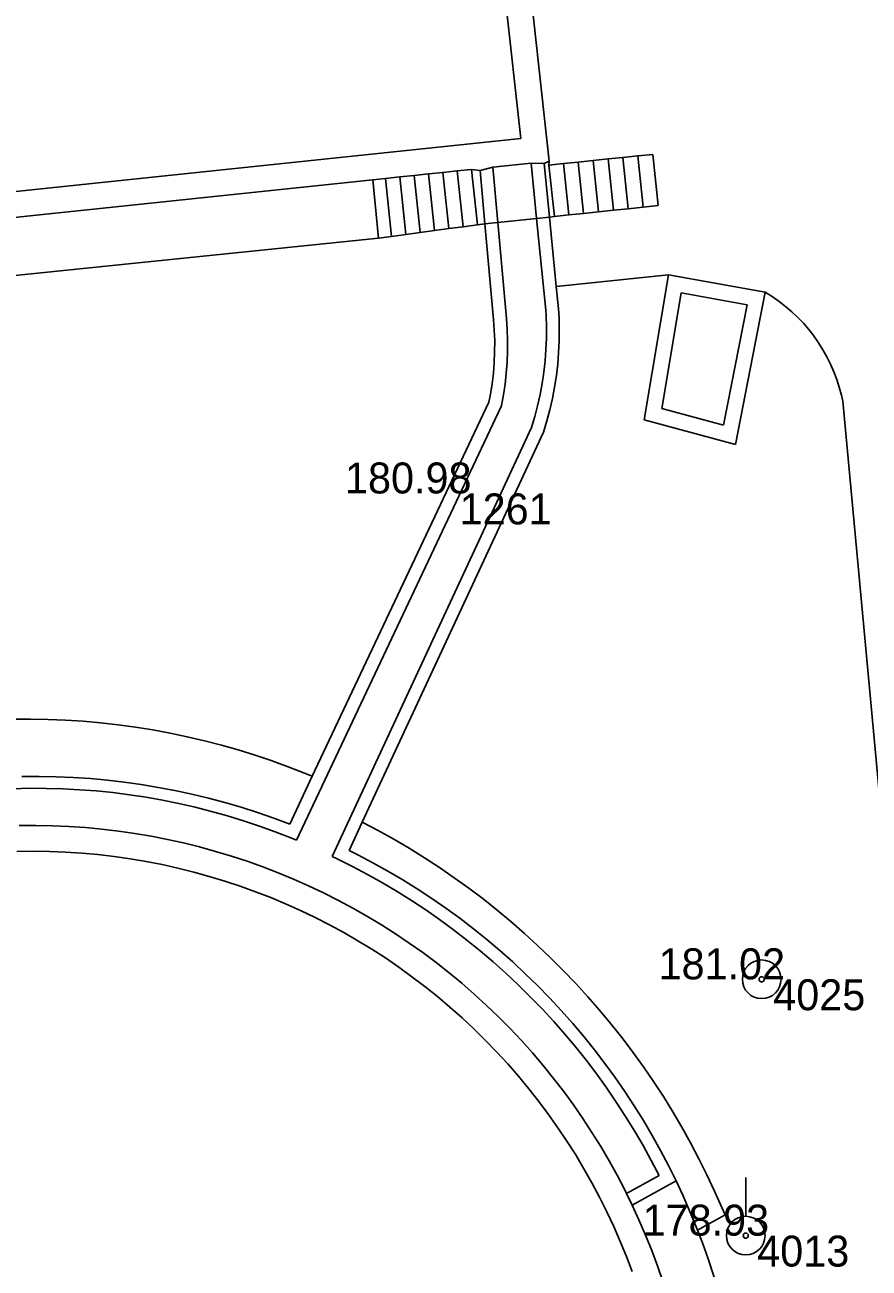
# Model space of a CAD drawing. Extents: x -539515 to -538098, y -1182060 to -1180157.
# Drawn here: x -539310.4 to -539294.03, y -1181191.92 to -1181167.81 of the extents above; entities that cross this region are included whole.
import ezdxf

# ---------------------------------------------------------------- set-up
doc = ezdxf.new("R2010")
doc.units = 0
for name, color, linetype in [('Vrstva 1', 7, 'Continuous'), ('Vrstva 13', 7, 'Continuous'), ('Vrstva 21', 7, 'Continuous'), ('Vrstva 22', 7, 'Continuous'), ('Vrstva 23', 7, 'Continuous'), ('Vrstva 88', 7, 'Continuous')]:
    doc.layers.add(name, color=color, linetype=linetype)

msp = doc.modelspace()

# ---------------------------------------------------------------- linework, layer by layer
at = {"layer": 'Vrstva 1'}
for p, q in [((-539302.05, -1181153.8), (-539300.23, -1181170.46)), ((-539302.493, -1181154.349), (-539300.782, -1181170.015)), ((-539331.77, -1181173.271), (-539300.782, -1181170.015)), ((-539297.92, -1181172.66), (-539298.39, -1181175.47)), ((-539297.92, -1181172.66), (-539296.04, -1181173)), ((-539297.674, -1181173.009), (-539298.049, -1181175.252)), ((-539297.674, -1181173.009), (-539296.393, -1181173.241)), ((-539296.62, -1181175.95), (-539296.04, -1181173)), ((-539296.852, -1181175.576), (-539296.393, -1181173.241)), ((-539298.049, -1181175.252), (-539296.852, -1181175.576)), ((-539298.39, -1181175.47), (-539296.62, -1181175.95)), ((-539310.184, -1181183.337), (-539310.505, -1181183.339)), ((-539309.863, -1181183.343), (-539310.184, -1181183.337)), ((-539309.542, -1181183.357), (-539309.863, -1181183.343)), ((-539309.222, -1181183.379), (-539309.542, -1181183.357)), ((-539308.902, -1181183.409), (-539309.222, -1181183.379)), ((-539308.584, -1181183.447), (-539308.902, -1181183.409)), ((-539308.266, -1181183.492), (-539308.584, -1181183.447)), ((-539307.949, -1181183.546), (-539308.266, -1181183.492)), ((-539307.634, -1181183.608), (-539307.949, -1181183.546)), ((-539310.236, -1181183.837), (-539310.551, -1181183.84)), ((-539309.922, -1181183.842), (-539310.236, -1181183.837)), ((-539309.607, -1181183.854), (-539309.922, -1181183.842)), ((-539307.321, -1181183.677), (-539307.634, -1181183.608)), ((-539307.009, -1181183.754), (-539307.321, -1181183.677)), ((-539306.7, -1181183.839), (-539307.009, -1181183.754)), ((-539306.392, -1181183.932), (-539306.7, -1181183.839)), ((-539309.293, -1181183.875), (-539309.607, -1181183.854)), ((-539308.98, -1181183.903), (-539309.293, -1181183.875)), ((-539308.667, -1181183.94), (-539308.98, -1181183.903)), ((-539308.355, -1181183.984), (-539308.667, -1181183.94)), ((-539308.045, -1181184.037), (-539308.355, -1181183.984)), ((-539307.736, -1181184.097), (-539308.045, -1181184.037)), ((-539306.087, -1181184.032), (-539306.392, -1181183.932)), ((-539305.785, -1181184.14), (-539306.087, -1181184.032)), ((-539307.429, -1181184.165), (-539307.736, -1181184.097)), ((-539307.123, -1181184.241), (-539307.429, -1181184.165)), ((-539306.82, -1181184.325), (-539307.123, -1181184.241)), ((-539306.519, -1181184.416), (-539306.82, -1181184.325)), ((-539305.485, -1181184.255), (-539305.785, -1181184.14)), ((-539305.189, -1181184.378), (-539305.485, -1181184.255)), ((-539306.22, -1181184.515), (-539306.519, -1181184.416)), ((-539305.924, -1181184.621), (-539306.22, -1181184.515)), ((-539304.895, -1181184.508), (-539305.189, -1181184.378)), ((-539304.605, -1181184.645), (-539304.895, -1181184.508)), ((-539305.63, -1181184.735), (-539305.924, -1181184.621)), ((-539305.34, -1181184.857), (-539305.63, -1181184.735)), ((-539304.318, -1181184.789), (-539304.605, -1181184.645)), ((-539304.035, -1181184.941), (-539304.318, -1181184.789)), ((-539305.053, -1181184.985), (-539305.34, -1181184.857)), ((-539304.769, -1181185.121), (-539305.053, -1181184.985)), ((-539303.756, -1181185.1), (-539304.035, -1181184.941)), ((-539304.489, -1181185.265), (-539304.769, -1181185.121)), ((-539304.212, -1181185.415), (-539304.489, -1181185.265)), ((-539303.481, -1181185.265), (-539303.756, -1181185.1)), ((-539303.21, -1181185.438), (-539303.481, -1181185.265)), ((-539303.939, -1181185.572), (-539304.212, -1181185.415)), ((-539302.944, -1181185.617), (-539303.21, -1181185.438)), ((-539303.671, -1181185.736), (-539303.939, -1181185.572)), ((-539303.406, -1181185.907), (-539303.671, -1181185.736)), ((-539302.682, -1181185.802), (-539302.944, -1181185.617)), ((-539303.147, -1181186.085), (-539303.406, -1181185.907)), ((-539302.425, -1181185.994), (-539302.682, -1181185.802)), ((-539302.172, -1181186.193), (-539302.425, -1181185.994)), ((-539302.891, -1181186.269), (-539303.147, -1181186.085)), ((-539301.925, -1181186.397), (-539302.172, -1181186.193)), ((-539302.641, -1181186.459), (-539302.891, -1181186.269)), ((-539302.395, -1181186.656), (-539302.641, -1181186.459)), ((-539301.683, -1181186.608), (-539301.925, -1181186.397)), ((-539302.155, -1181186.859), (-539302.395, -1181186.656)), ((-539301.446, -1181186.825), (-539301.683, -1181186.608)), ((-539301.919, -1181187.068), (-539302.155, -1181186.859)), ((-539301.214, -1181187.047), (-539301.446, -1181186.825)), ((-539301.689, -1181187.283), (-539301.919, -1181187.068)), ((-539300.989, -1181187.276), (-539301.214, -1181187.047)), ((-539301.465, -1181187.504), (-539301.689, -1181187.283)), ((-539300.769, -1181187.509), (-539300.989, -1181187.276)), ((-539301.246, -1181187.73), (-539301.465, -1181187.504)), ((-539300.555, -1181187.749), (-539300.769, -1181187.509)), ((-539301.033, -1181187.962), (-539301.246, -1181187.73)), ((-539300.346, -1181187.993), (-539300.555, -1181187.749)), ((-539300.826, -1181188.199), (-539301.033, -1181187.962)), ((-539300.145, -1181188.243), (-539300.346, -1181187.993)), ((-539300.626, -1181188.441), (-539300.826, -1181188.199)), ((-539299.949, -1181188.497), (-539300.145, -1181188.243)), ((-539300.431, -1181188.689), (-539300.626, -1181188.441)), ((-539299.76, -1181188.757), (-539299.949, -1181188.497)), ((-539300.243, -1181188.941), (-539300.431, -1181188.689)), ((-539299.577, -1181189.021), (-539299.76, -1181188.757)), ((-539300.061, -1181189.198), (-539300.243, -1181188.941)), ((-539299.401, -1181189.289), (-539299.577, -1181189.021)), ((-539299.886, -1181189.459), (-539300.061, -1181189.198)), ((-539299.232, -1181189.562), (-539299.401, -1181189.289)), ((-539299.717, -1181189.725), (-539299.886, -1181189.459)), ((-539299.069, -1181189.839), (-539299.232, -1181189.562)), ((-539299.556, -1181189.995), (-539299.717, -1181189.725)), ((-539298.914, -1181190.119), (-539299.069, -1181189.839)), ((-539299.401, -1181190.269), (-539299.556, -1181189.995)), ((-539299.253, -1181190.547), (-539299.401, -1181190.269)), ((-539298.765, -1181190.404), (-539298.914, -1181190.119)), ((-539299.113, -1181190.829), (-539299.253, -1181190.547)), ((-539298.73, -1181190.475), (-539298.765, -1181190.404)), ((-539298.62, -1181190.7), (-539298.73, -1181190.475)), ((-539298.979, -1181191.114), (-539299.113, -1181190.829)), ((-539298.49, -1181190.984), (-539298.62, -1181190.7)), ((-539298.363, -1181191.279), (-539298.49, -1181190.984)), ((-539298.853, -1181191.402), (-539298.979, -1181191.114)), ((-539298.243, -1181191.577), (-539298.363, -1181191.279)), ((-539298.734, -1181191.694), (-539298.853, -1181191.402)), ((-539298.623, -1181191.988), (-539298.734, -1181191.694)), ((-539298.131, -1181191.878), (-539298.243, -1181191.577)), ((-539298.027, -1181192.181), (-539298.131, -1181191.878))]:
    msp.add_line(p, q, dxfattribs=at)
for points in [[(-539301.57, -1181170.64), (-539301.325, -1181170.575)], [(-539301.325, -1181170.575), (-539300.581, -1181170.497)], [(-539300.581, -1181170.497), (-539300.33, -1181170.5)], [(-539300.33, -1181170.5), (-539300.23, -1181170.46)], [(-539332.21, -1181173.82), (-539303.652, -1181170.82)], [(-539303.652, -1181170.82), (-539303.406, -1181170.794)], [(-539303.406, -1181170.794), (-539303.127, -1181170.764)], [(-539303.127, -1181170.764), (-539302.848, -1181170.735)], [(-539302.848, -1181170.735), (-539302.57, -1181170.706)], [(-539302.57, -1181170.706), (-539302.291, -1181170.677)], [(-539302.291, -1181170.677), (-539302.013, -1181170.647)], [(-539302.013, -1181170.647), (-539301.735, -1181170.618)], [(-539301.735, -1181170.618), (-539301.57, -1181170.64)]]:
    msp.add_lwpolyline(points, dxfattribs=at)
at = {"layer": 'Vrstva 13'}
for p, q in [((-539298.12, -1181171.32), (-539298.224, -1181170.325)), ((-539301.325, -1181170.575), (-539301.228, -1181171.648)), ((-539300.475, -1181171.567), (-539300.581, -1181170.497)), ((-539300.226, -1181171.54), (-539300.33, -1181170.5)), ((-539299.85, -1181171.5), (-539299.954, -1181170.505)), ((-539299.562, -1181171.47), (-539299.666, -1181170.475)), ((-539299.273, -1181171.44), (-539299.377, -1181170.445)), ((-539298.985, -1181171.41), (-539299.089, -1181170.415)), ((-539298.696, -1181171.38), (-539298.8, -1181170.385)), ((-539298.408, -1181171.35), (-539298.512, -1181170.355)), ((-539303.54, -1181171.95), (-539303.652, -1181170.82)), ((-539303.285, -1181171.915), (-539303.406, -1181170.794)), ((-539303.007, -1181171.878), (-539303.127, -1181170.764)), ((-539302.73, -1181171.84), (-539302.848, -1181170.735)), ((-539302.452, -1181171.803), (-539302.57, -1181170.706)), ((-539302.174, -1181171.765), (-539302.291, -1181170.677)), ((-539301.897, -1181171.728), (-539302.013, -1181170.647)), ((-539301.62, -1181171.69), (-539301.735, -1181170.618)), ((-539301.57, -1181170.64), (-539301.476, -1181171.675)), ((-539301.476, -1181171.675), (-539301.31, -1181173.53)), ((-539301.228, -1181171.648), (-539301.061, -1181173.507)), ((-539300.298, -1181173.344), (-539300.475, -1181171.567)), ((-539305.132, -1181183.624), (-539301.162, -1181175.211)), ((-539304.44, -1181183.938), (-539300.574, -1181175.622)), ((-539298.73, -1181190.475), (-539298.099, -1181190.127)), ((-539298.62, -1181190.7), (-539297.77, -1181190.23)), ((-539297.354, -1181191.181), (-539296.82, -1181190.89))]:
    msp.add_line(p, q, dxfattribs=at)
for points in [[(-539298.224, -1181170.325), (-539298.512, -1181170.355), (-539298.8, -1181170.385), (-539299.089, -1181170.415), (-539299.377, -1181170.445), (-539299.666, -1181170.475), (-539299.954, -1181170.505), (-539300.237, -1181170.536)], [(-539300.13, -1181171.53), (-539300.237, -1181170.536), (-539300.23, -1181170.46)], [(-539300.475, -1181171.567), (-539300.226, -1181171.54), (-539300.13, -1181171.53)], [(-539300.05, -1181173.32), (-539300.093, -1181172.887), (-539300.226, -1181171.54)], [(-539300.13, -1181171.53), (-539299.85, -1181171.5), (-539299.562, -1181171.47), (-539299.273, -1181171.44), (-539298.985, -1181171.41), (-539298.696, -1181171.38), (-539298.408, -1181171.35), (-539298.12, -1181171.32)], [(-539303.54, -1181171.95), (-539303.285, -1181171.915), (-539303.007, -1181171.878), (-539302.73, -1181171.84), (-539302.452, -1181171.803), (-539302.174, -1181171.765), (-539301.897, -1181171.728), (-539301.62, -1181171.69)], [(-539301.62, -1181171.69), (-539301.476, -1181171.675), (-539301.228, -1181171.648), (-539300.475, -1181171.567)], [(-539312.168, -1181172.836), (-539303.54, -1181171.95)], [(-539300.574, -1181175.622), (-539300.511, -1181175.411), (-539300.455, -1181175.198), (-539300.407, -1181174.984), (-539300.366, -1181174.767), (-539300.334, -1181174.55), (-539300.309, -1181174.331), (-539300.293, -1181174.112), (-539300.284, -1181173.892), (-539300.284, -1181173.672), (-539300.291, -1181173.452), (-539300.298, -1181173.344)], [(-539300.34, -1181175.71), (-539300.275, -1181175.495), (-539300.217, -1181175.278), (-539300.167, -1181175.058), (-539300.125, -1181174.838), (-539300.091, -1181174.615), (-539300.065, -1181174.392), (-539300.047, -1181174.168), (-539300.037, -1181173.944), (-539300.034, -1181173.719), (-539300.04, -1181173.494), (-539300.05, -1181173.32)], [(-539301.31, -1181173.53), (-539301.295, -1181173.737), (-539301.287, -1181173.944), (-539301.288, -1181174.152), (-539301.297, -1181174.359), (-539301.313, -1181174.566), (-539301.338, -1181174.772), (-539301.37, -1181174.977), (-539301.4, -1181175.13)], [(-539301.061, -1181173.507), (-539301.045, -1181173.718), (-539301.038, -1181173.931), (-539301.038, -1181174.143), (-539301.046, -1181174.355), (-539301.062, -1181174.567), (-539301.086, -1181174.778), (-539301.118, -1181174.988), (-539301.158, -1181175.196), (-539301.162, -1181175.211)], [(-539304.823, -1181182.384), (-539301.4, -1181175.13)], [(-539303.855, -1181183.272), (-539300.34, -1181175.71)], [(-539310.629, -1181181.277), (-539310.288, -1181181.275)], [(-539310.288, -1181181.275), (-539309.947, -1181181.281), (-539309.607, -1181181.296), (-539309.267, -1181181.318), (-539308.928, -1181181.348), (-539308.59, -1181181.386), (-539308.252, -1181181.432), (-539307.916, -1181181.486), (-539307.581, -1181181.548), (-539307.248, -1181181.618), (-539306.916, -1181181.696), (-539306.586, -1181181.781), (-539306.259, -1181181.874), (-539305.933, -1181181.975), (-539305.62, -1181182.08), (-539305.29, -1181182.199), (-539304.973, -1181182.323), (-539304.823, -1181182.384)], [(-539305.26, -1181183.31), (-539305.571, -1181183.194), (-539305.884, -1181183.086), (-539306.2, -1181182.985), (-539306.519, -1181182.892), (-539306.839, -1181182.807), (-539307.162, -1181182.729), (-539307.486, -1181182.66), (-539307.812, -1181182.598), (-539308.139, -1181182.544), (-539308.468, -1181182.497), (-539308.797, -1181182.459), (-539309.127, -1181182.429), (-539309.458, -1181182.407), (-539309.79, -1181182.392), (-539310.121, -1181182.386), (-539310.453, -1181182.388)], [(-539305.26, -1181183.31), (-539304.823, -1181182.384)], [(-539310.632, -1181182.624), (-539310.308, -1181182.617), (-539309.983, -1181182.618), (-539309.659, -1181182.627), (-539309.335, -1181182.644), (-539309.012, -1181182.669), (-539308.689, -1181182.701), (-539308.368, -1181182.742)], [(-539308.368, -1181182.742), (-539308.047, -1181182.791), (-539307.728, -1181182.847), (-539307.41, -1181182.912), (-539307.094, -1181182.984), (-539306.779, -1181183.064), (-539306.467, -1181183.152), (-539306.157, -1181183.247), (-539305.849, -1181183.35), (-539305.545, -1181183.461), (-539305.242, -1181183.579), (-539305.132, -1181183.624)], [(-539304.11, -1181183.82), (-539303.855, -1181183.272)], [(-539303.855, -1181183.272), (-539303.548, -1181183.434), (-539303.244, -1181183.603), (-539302.945, -1181183.78), (-539302.649, -1181183.963), (-539302.358, -1181184.153), (-539302.072, -1181184.35), (-539301.79, -1181184.553), (-539301.513, -1181184.762), (-539301.24, -1181184.978), (-539300.973, -1181185.2), (-539300.711, -1181185.429), (-539300.454, -1181185.663), (-539300.203, -1181185.903), (-539299.957, -1181186.149), (-539299.717, -1181186.4), (-539299.483, -1181186.657), (-539299.255, -1181186.919), (-539299.032, -1181187.186), (-539298.816, -1181187.458), (-539298.607, -1181187.736), (-539298.404, -1181188.018), (-539298.207, -1181188.304), (-539298.017, -1181188.595), (-539297.834, -1181188.891), (-539297.658, -1181189.19), (-539297.488, -1181189.494), (-539297.326, -1181189.801), (-539297.171, -1181190.112)], [(-539297.77, -1181190.23), (-539297.918, -1181189.932), (-539298.073, -1181189.637), (-539298.236, -1181189.346), (-539298.405, -1181189.059), (-539298.581, -1181188.776), (-539298.764, -1181188.498), (-539298.953, -1181188.224), (-539299.149, -1181187.955), (-539299.352, -1181187.69), (-539299.561, -1181187.43), (-539299.775, -1181187.176), (-539299.996, -1181186.926), (-539300.223, -1181186.682), (-539300.46, -1181186.44), (-539300.694, -1181186.211), (-539300.938, -1181185.984), (-539301.187, -1181185.763), (-539301.442, -1181185.548), (-539301.701, -1181185.339), (-539301.966, -1181185.137), (-539302.235, -1181184.941), (-539302.509, -1181184.751), (-539302.787, -1181184.568), (-539303.07, -1181184.392), (-539303.357, -1181184.222), (-539303.648, -1181184.06), (-539303.942, -1181183.905), (-539304.11, -1181183.82)], [(-539298.099, -1181190.127), (-539298.251, -1181189.834), (-539298.41, -1181189.544), (-539298.576, -1181189.259), (-539298.749, -1181188.978), (-539298.929, -1181188.701), (-539299.115, -1181188.428), (-539299.308, -1181188.16), (-539299.507, -1181187.897), (-539299.713, -1181187.639), (-539299.925, -1181187.386), (-539300.142, -1181187.138), (-539300.366, -1181186.895), (-539300.596, -1181186.658), (-539300.831, -1181186.426), (-539301.072, -1181186.201), (-539301.318, -1181185.981), (-539301.57, -1181185.767), (-539301.826, -1181185.559), (-539302.088, -1181185.358), (-539302.354, -1181185.163), (-539302.625, -1181184.974), (-539302.901, -1181184.792), (-539303.18, -1181184.617), (-539303.464, -1181184.449), (-539303.752, -1181184.288), (-539304.044, -1181184.133), (-539304.34, -1181183.986), (-539304.44, -1181183.938)], [(-539297.171, -1181190.112), (-539297.023, -1181190.426), (-539296.882, -1181190.744), (-539296.82, -1181190.89)], [(-539296.424, -1181195.322), (-539296.451, -1181194.99), (-539296.485, -1181194.659), (-539296.527, -1181194.328), (-539296.577, -1181193.999), (-539296.636, -1181193.671), (-539296.701, -1181193.345), (-539296.775, -1181193.02), (-539296.857, -1181192.697), (-539296.946, -1181192.376), (-539297.043, -1181192.058), (-539297.148, -1181191.742), (-539297.26, -1181191.428), (-539297.354, -1181191.181), (-539297.38, -1181191.117), (-539297.507, -1181190.809), (-539297.641, -1181190.505), (-539297.77, -1181190.23)]]:
    msp.add_lwpolyline(points, dxfattribs=at)
at = {"layer": 'Vrstva 21'}
msp.add_line((-539296.42, -1181190.915), (-539296.42, -1181190.165), dxfattribs=at)
for centre, radius in [((-539296.11, -1181186.32), 0.375), ((-539296.11, -1181186.32), 0.05), ((-539296.42, -1181191.29), 0.375), ((-539296.42, -1181191.29), 0.05)]:
    msp.add_circle(centre, radius, dxfattribs=at)
at = {"layer": 'Vrstva 88'}
for p, q in [((-539300.093, -1181172.887), (-539297.92, -1181172.66)), ((-539294.54, -1181175.11), (-539293.25, -1181189))]:
    msp.add_line(p, q, dxfattribs=at)
msp.add_lwpolyline([(-539296.04, -1181173), (-539295.905, -1181173.084), (-539295.774, -1181173.175), (-539295.648, -1181173.273), (-539295.527, -1181173.376), (-539295.411, -1181173.486), (-539295.301, -1181173.601), (-539295.197, -1181173.722), (-539295.12, -1181173.82), (-539295.008, -1181173.978), (-539294.923, -1181174.113), (-539294.845, -1181174.252), (-539294.775, -1181174.394), (-539294.711, -1181174.54), (-539294.655, -1181174.689), (-539294.606, -1181174.841), (-539294.565, -1181174.995), (-539294.54, -1181175.11)], dxfattribs=at)

# ---------------------------------------------------------------- texts
at = {"layer": 'Vrstva 22'}
for s, p in [('180.98 ', (-539304.19, -1181176.9)), ('181.02 ', (-539298.11, -1181186.32)), ('178.93 ', (-539298.42, -1181191.29))]:
    msp.add_text(s, height=0.6, dxfattribs=at).set_placement(p)
at = {"layer": 'Vrstva 23'}
for s, p in [(' 1261', (-539302.19, -1181177.5)), (' 4025', (-539296.11, -1181186.92)), (' 4013', (-539296.42, -1181191.89))]:
    msp.add_text(s, height=0.6, dxfattribs=at).set_placement(p)

doc.saveas('drawing.dxf')
